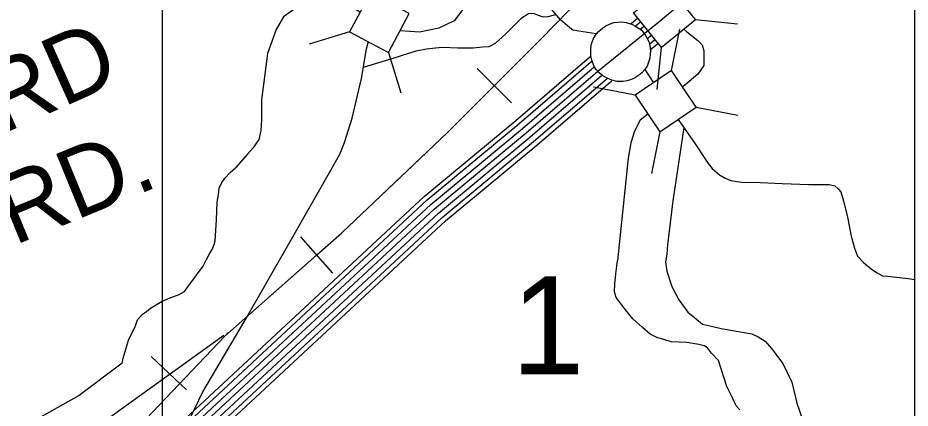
# Model space of a CAD drawing. Extents: x 1551132 to 1791609, y 378168 to 563823.
# Drawn here: x 1596710 to 1601513, y 418965 to 421062 of the extents above; entities that cross this region are included whole.
import ezdxf

# ---------------------------------------------------------------- set-up
doc = ezdxf.new("R2010")
doc.units = 0
for name, color, linetype in [('DESIGN - CONTOURS - Intermediate with optional Text', 7, 'Continuous'), ('DESIGN - ROW - Right-of-Way and Easement Labels', 7, 'Continuous'), ('DESIGN - ROW - Right-of-Way Linework', 7, 'Continuous'), ('DESIGN - TRANSPORTATION - Text', 7, 'Continuous'), ('SURVEY - CENTERLINE - Preliminary Text', 7, 'Continuous'), ('SURVEY - DRAINAGE - Storm Sewer', 7, 'Continuous'), ('SURVEY - TRANSPORTATION - Roads', 7, 'Continuous'), ('SURVEY - VEGETATION - Features with Text', 7, 'Continuous')]:
    doc.layers.add(name, color=color, linetype=linetype)

msp = doc.modelspace()

# ---------------------------------------------------------------- linework, layer by layer
at = {"layer": 'DESIGN - CONTOURS - Intermediate with optional Text'}
for p, q in [((1599367.059, 420605.957), (1599183.013, 420789.603)), ((1598404.947, 419690.391), (1598233.118, 419885.521)), ((1597428.812, 419241.978), (1597617.415, 419063.007))]:
    msp.add_line(p, q, dxfattribs=at)
for points in [[(1597823.719, 419351.765), (1598454.596, 419907.338), (1599023.208, 420445.369), (1599524.989, 420948.316), (1599675.277, 421102.27), (1599992.403, 421445.996), (1600150.716, 421601.834), (1600233.381, 421672.119)], [(1599275.036, 420697.784), (1599524.989, 420948.316), (1599675.277, 421102.27), (1599736.95, 421169.122)], [(1598802.788, 420236.805), (1599023.208, 420445.369), (1599275.036, 420697.784)], [(1598319.033, 419787.96), (1598454.596, 419907.338), (1598802.788, 420236.805)], [(1597823.719, 419351.765), (1598319.033, 419787.96)], [(1595031.375, 417000.051), (1596400.377, 417894.259), (1596504.291, 417966.378), (1596571.039, 418025.579), (1596640.846, 418098.864), (1596877.074, 418362.447), (1597365.671, 418868.993), (1597823.719, 419351.765), (1597844.794, 419372.857)], [(1594836.746, 417229.249), (1594927.644, 417280.6), (1597819.869, 419356.698)]]:
    msp.add_lwpolyline(points, dxfattribs=at)
at = {"layer": 'DESIGN - ROW - Right-of-Way Linework'}
msp.add_lwpolyline([(1597488.096, 423032.795), (1597488.093, 418752.857), (1601538.14, 418752.86), (1601538.143, 423032.797), (1597488.096, 423032.795)], dxfattribs=at)
at = {"layer": 'DESIGN - TRANSPORTATION - Text'}
for points in [[(1599214.205, 421404.62), (1599155.864, 421316.892), (1599148.664, 421255.657), (1599145.064, 421201.631), (1599116.257, 421122.395), (1599058.65, 421046.76), (1598975.835, 421007.142), (1598871.412, 420985.533), (1598767.548, 420992.458)], [(1598551.661, 421092.294), (1598511.346, 421118.795), (1598446.531, 421151.212), (1598352.916, 421151.212), (1598226.894, 421129.603), (1598140.471, 421068.368), (1598100.864, 420999.942), (1598054.056, 420870.28), (1598021.649, 420621.765), (1598021.649, 420513.712), (1598018.049, 420456.086), (1598007.249, 420409.268), (1597974.841, 420362.441), (1597946.034, 420330.024), (1597882.343, 420256.73)], [(1600295.271, 421002.368), (1600311.654, 420987.468), (1600370.51, 420940.366), (1600394.06, 420916.816), (1600401.91, 420885.415), (1600401.91, 420846.164), (1600401.91, 420806.913), (1600370.51, 420759.812), (1600323.428, 420720.561), (1600299.887, 420700.935), (1600288.412, 420691.835)], [(1600101.542, 420544.581), (1600060.526, 420512.53), (1600029.126, 420453.653), (1600009.51, 420390.852), (1599995.002, 420307.441), (1599937.853, 419757.652)], [(1597271.432, 419205.961), (1597277.865, 419233.911), (1597305.323, 419329.664), (1597344.505, 419407.199), (1597354.988, 419439.092), (1597381.463, 419470.743), (1597403.662, 419484.418), (1597423.92, 419502.143), (1597486.46, 419539.244), (1597548.809, 419564.329), (1597574.942, 419573.937), (1597607.191, 419591.471), (1597631.665, 419623.155), (1597707.247, 419728.175), (1597725.788, 419763.951), (1597744.296, 419797.726), (1597756.596, 419817.577), (1597766.987, 419843.461), (1597773.296, 419863.403), (1597779.062, 419977.515), (1597782.512, 420071.634), (1597791.162, 420113.576), (1597793.687, 420147.602), (1597806.078, 420173.453), (1597824.495, 420201.22), (1597852.936, 420230.838), (1597882.343, 420256.73)], [(1600596.729, 418955.306), (1600577.088, 418977.648), (1600557.755, 419020.024), (1600526.714, 419080.609), (1600480.923, 419221.571), (1600443.541, 419260.222), (1600422, 419288.606), (1600404.167, 419298.898), (1600376.318, 419307.349), (1600310.528, 419318.382), (1600226.629, 419321.682), (1600192.814, 419332.224), (1600149.04, 419344.924), (1600113.324, 419361.508), (1600071.917, 419398.209), (1600020.676, 419445.085), (1599981.452, 419493.778), (1599944.228, 419542.446), (1599930.487, 419558.688), (1599924.77, 419576.805), (1599921.028, 419592.889), (1599923.612, 419630.923), (1599929.77, 419685.792), (1599937.853, 419757.652)], [(1597271.432, 419205.961), (1597040.421, 419032.889), (1596066.593, 418487.849), (1595541.113, 417995.861), (1595439.874, 417928.334), (1595354.409, 417855.182), (1595179.505, 417775.122), (1595104.973, 417727.929), (1595064.758, 417708.378), (1595048.575, 417692.544), (1595030.242, 417662.719), (1595024.45, 417649.435), (1594987.743, 417541.949)]]:
    msp.add_lwpolyline(points, dxfattribs=at)
at = {"layer": 'SURVEY - CENTERLINE - Preliminary Text'}
for points in [[(1597519.951, 418704.339), (1598953.826, 420036.817), (1599446.615, 420444.686), (1599832.106, 420775.912), (1600160.549, 421041.819), (1600320.77, 421175.823), (1600390.077, 421257.016), (1600441.384, 421340.469), (1600484.708, 421426.038), (1600528.874, 421569.725), (1600536.407, 421673.844), (1600529.749, 421766.138), (1600509.166, 422002.953), (1600480.592, 422378.179), (1600470.984, 422542.684), (1600468.351, 422636.928), (1600467.284, 422701.079), (1600476.617, 422791.148), (1600502.617, 422925.069), (1600547.408, 423110.84), (1600710.838, 423737.882), (1600760.487, 423918.837)], [(1600011.186, 421032.469), (1600046.11, 421060.744)], [(1600034.327, 421019.402), (1600061.659, 421041.536)], [(1600060.701, 421000.876), (1600081.167, 421017.443)], [(1600082.034, 420978.259), (1600100.675, 420993.351)], [(1600097.8, 420951.133), (1600120.191, 420969.259)], [(1600110.75, 420921.724), (1600139.699, 420945.158)], [(1600113.95, 420891.24), (1600155.882, 420925.191)], [(1596762.793, 418028.054), (1596968.213, 418257.244), (1597459.186, 418766.249), (1598896.619, 420102.035), (1599390.708, 420510.98), (1599776.558, 420842.513), (1599795.641, 420857.964)], [(1596779.926, 418010.129), (1596986.321, 418240.41), (1597476.502, 418748.607), (1598912.927, 420083.443), (1599406.641, 420492.087), (1599792.391, 420823.53), (1599803.124, 420832.222)], [(1596801.617, 417987.887), (1597009.021, 418219.301), (1597498.226, 418726.473), (1598933.377, 420060.134), (1599426.632, 420468.387), (1599812.248, 420799.721), (1599813.973, 420801.121)], [(1596823.208, 417965.528), (1597031.729, 418198.184), (1597519.951, 418704.339), (1598953.826, 420036.817), (1599446.615, 420444.686), (1599831.698, 420775.562)], [(1596844.824, 417943.185), (1597054.436, 418177.067), (1597541.675, 418682.205), (1598974.276, 420013.5), (1599466.598, 420420.986), (1599851.964, 420752.103), (1599854.339, 420754.028)], [(1596866.391, 417920.81), (1597077.136, 418155.958), (1597563.4, 418660.071), (1598994.725, 419990.191), (1599486.589, 420397.285), (1599871.822, 420728.294), (1599882.455, 420736.902)], [(1596884.265, 417902.226), (1597095.977, 418138.441), (1597581.416, 418641.713), (1599011.692, 419970.848), (1599503.164, 420377.626), (1599888.297, 420708.543), (1599906.963, 420723.66)]]:
    msp.add_lwpolyline(points, dxfattribs=at)
at = {"layer": 'SURVEY - DRAINAGE - Storm Sewer'}
for p, q in [((1600358.082, 421053.066), (1600583.975, 421029.329)), ((1598496.21, 420987.897), (1598278.986, 420921.492)), ((1600229.352, 420779.409), (1600272.68, 421002.36)), ((1598705.988, 420876.385), (1598772.402, 420659.162)), ((1600173.402, 420903.552), (1600149.708, 420677.701)), ((1600032.363, 420646.52), (1599809.403, 420689.89)), ((1600362.24, 420582.412), (1600585.192, 420539.101)), ((1600165.21, 420449.615), (1600121.89, 420226.63))]:
    msp.add_line(p, q, dxfattribs=at)
for points in [[(1598705.988, 420876.385), (1598817.525, 421086.164), (1598607.73, 421197.7), (1598496.21, 420987.897)], [(1600023.914, 421088.132), (1600173.436, 420903.519), (1600358.082, 421053.066), (1600208.577, 421237.687)], [(1600032.363, 420646.52), (1600165.243, 420449.598), (1600362.24, 420582.412), (1600229.352, 420779.409)]]:
    msp.add_lwpolyline(points, close=True, dxfattribs=at)
at = {"layer": 'SURVEY - TRANSPORTATION - Roads'}
for points in [[(1599825.615, 420974.934), (1599823.223, 420975.759), (1599729.526, 420991.234), (1599697.618, 420995.734), (1599681.81, 421008.001), (1599630.511, 421050.869), (1599563.813, 421132.046), (1599500.581, 421179.105), (1599459.015, 421205.798), (1599395.442, 421230.823)], [(1598570.636, 420797.753), (1598729.916, 420846.405), (1598854.421, 420884.556), (1598910.561, 420895.706), (1598958.61, 420900.973), (1598998.643, 420904.365), (1599078.541, 420901.123), (1599160.497, 420901.856), (1599210.546, 420907.098), (1599246.545, 420908.54), (1599280.794, 420926.049), (1599337.551, 420977.258), (1599424.841, 421064.069), (1599459.157, 421085.578), (1599467.182, 421087.461), (1599489.131, 421085.12), (1599510.989, 421076.761), (1599532.872, 421070.411), (1599556.821, 421068.036), (1599606.712, 421079.836)], [(1597574.508, 418761.841), (1597615.949, 418866.027), (1597706.788, 419052.957), (1597928.458, 419428.217), (1598168.795, 419847.261), (1598394.806, 420244.497), (1598444.097, 420329.883), (1598469.038, 420391.609), (1598509.045, 420523.229), (1598560.594, 420736.252), (1598586.786, 420896.706), (1598597.694, 420934.965)], [(1600085.892, 420783.937), (1600131.749, 420713.669)], [(1600264.679, 420516.472), (1600355.285, 420385.477), (1600425.375, 420279.982), (1600448.342, 420252.298), (1600486.266, 420218.756), (1600517.932, 420200.147), (1600522.131, 420198.372)], [(1600294.487, 420473.371), (1600235.096, 420079.777), (1600207.422, 419841.771), (1600202.655, 419791.753), (1600196.039, 419751.785), (1600203.255, 419701.584), (1600229.963, 419619.023), (1600268.812, 419546.288), (1600315.778, 419481.445), (1600363.151, 419442.644), (1600394.717, 419416.11), (1600444.516, 419405.318), (1600496.29, 419392.501), (1600661.744, 419363.892), (1600695.46, 419347.341), (1600733.093, 419324.716), (1600766.467, 419286.132), (1600827.174, 419205.046), (1600850.415, 419156.603), (1600875.581, 419104.119), (1600903.822, 418991.474), (1600949.704, 418856.529)], [(1600294.487, 420473.371), (1600235.096, 420079.777), (1600207.422, 419841.771), (1600202.655, 419791.753), (1600196.039, 419751.785), (1600203.255, 419701.584), (1600229.963, 419619.023), (1600268.812, 419546.288), (1600315.778, 419481.445), (1600363.151, 419442.644), (1600394.717, 419416.11), (1600444.516, 419405.318), (1600496.29, 419392.501), (1600661.744, 419363.892), (1600695.46, 419347.341), (1600733.093, 419324.716), (1600766.467, 419286.132), (1600827.174, 419205.046), (1600850.415, 419156.603), (1600875.581, 419104.119), (1600903.822, 418991.474), (1600949.704, 418856.529), (1600992.336, 418769.71), (1601000.078, 418752.768)], [(1600522.131, 420198.372), (1600547.698, 420187.588), (1600605.529, 420178.53), (1600707.485, 420176.697), (1600823.408, 420172.605), (1600967.271, 420166.013), (1601077.952, 420167.48), (1601108.584, 420158.721), (1601128.276, 420142.313), (1601140.55, 420126.821), (1601153.675, 420078.478), (1601176.108, 419991.884), (1601196.257, 419889.298), (1601213.09, 419824.846), (1601230.323, 419782.445), (1601261.697, 419747.811), (1601303.063, 419712.985), (1601332.729, 419694.418), (1601364.036, 419676.676), (1601390.344, 419673.334), (1601502.117, 419661.3), (1601538.141, 419656.817)]]:
    msp.add_lwpolyline(points, dxfattribs=at)
at = {"layer": 'SURVEY - VEGETATION - Features with Text'}
msp.add_lwpolyline([(1599833.306, 420986.417), (1599844.581, 420996.876), (1599859.056, 421009.426), (1599875.597, 421019.26), (1599894.063, 421028.402), (1599917.529, 421036.527), (1599939.846, 421039.569), (1599957.779, 421040.577), (1599984.786, 421037.819), (1600003.402, 421032.869), (1600018.302, 421026.718), (1600035.76, 421018.135), (1600049.951, 421009.351), (1600064.926, 420997.559), (1600078.576, 420983.067), (1600089.05, 420967.7), (1600097.65, 420951.267), (1600106.292, 420934.791), (1600111.825, 420913.791), (1600114.866, 420886.407), (1600114.533, 420867.223), (1600111.741, 420845.88), (1600105.008, 420823.338), (1600098.417, 420803.521), (1600085.334, 420785.262), (1600069.567, 420766.92), (1600051.326, 420752.678), (1600029.068, 420738.144), (1600008.744, 420728.727), (1599989.069, 420723.352), (1599967.845, 420719.802), (1599935.246, 420720.594), (1599906.846, 420727.027), (1599881.855, 420737.502), (1599858.372, 420751.203), (1599838.948, 420767.562), (1599823.923, 420783.97), (1599811.473, 420804.788), (1599800.657, 420835.38), (1599794.432, 420856.972), (1599794.616, 420890.281), (1599796.666, 420916.649), (1599807.674, 420947.566), (1599819.532, 420968.842)], close=True, dxfattribs=at)

# ---------------------------------------------------------------- texts
at = {"layer": 'DESIGN - ROW - Right-of-Way and Easement Labels'}
for s, height, rotation, p in [('PICKARD', 369.9945, 24.028975, (1595268.879, 419830.392)), ('HOL. RD.', 369.9942, 22.319867, (1595494.099, 419346.613))]:
    msp.add_text(s, height=height, rotation=rotation, dxfattribs=at).set_placement(p)
at = {"layer": 'DESIGN - ROW - Right-of-Way Linework'}
msp.add_text('1', height=527.988, rotation=0.000036, dxfattribs=at).set_placement((1599366.416, 419145.81))

doc.saveas('drawing.dxf')
